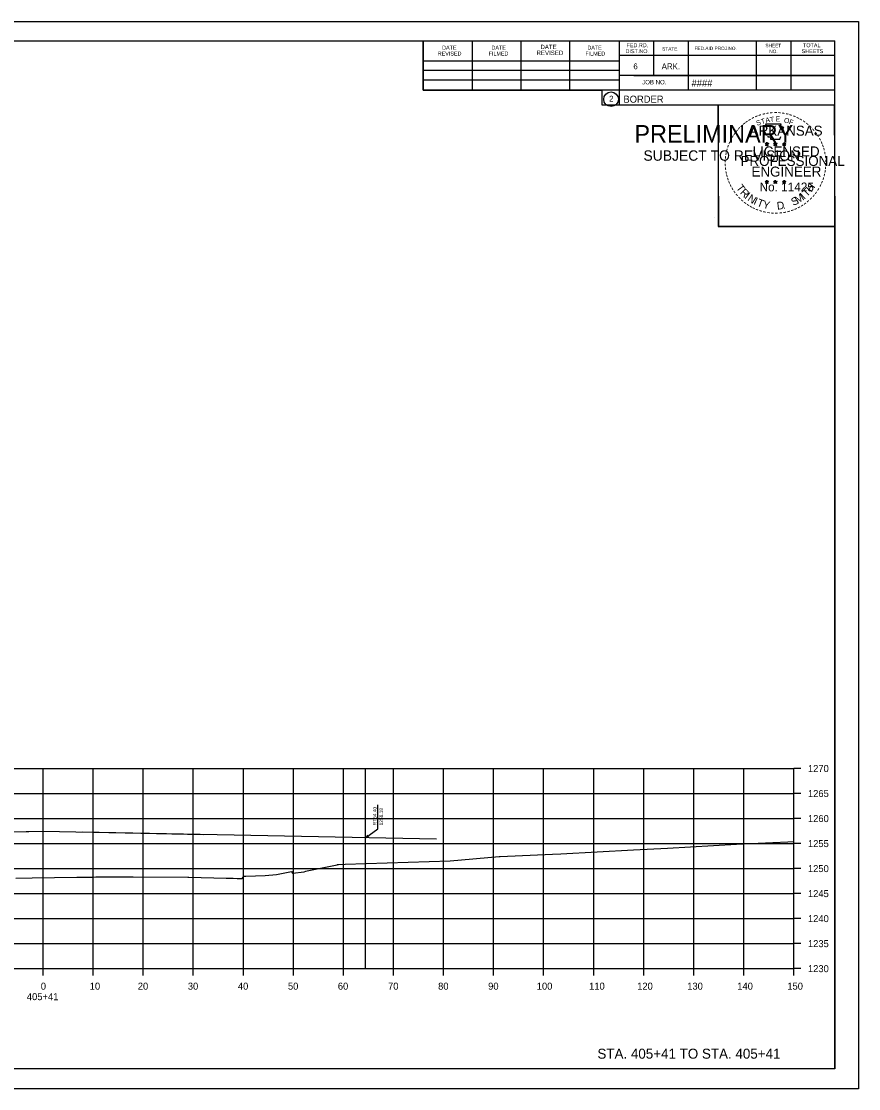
# Model space of a CAD drawing. Extents: x -70 to 701944, y -4 to 666871.
# Drawn here: x 666664.7 to 666832, y 658598.6 to 658812 of the extents above; entities that cross this region are included whole.
import ezdxf

# ---------------------------------------------------------------- set-up
doc = ezdxf.new("R2010")
doc.units = 0
for name, color, linetype in [('R_Axis', 7, 'Continuous'), ('R_Axis Annot', 7, 'Continuous'), ('R_Border', 7, 'Continuous'), ('R_Border PE', 7, 'Continuous'), ('R_Border Prem', 7, 'Continuous'), ('R_Draft', 7, 'Continuous'), ('R_Exist Surface', 7, 'Continuous'), ('R_Fin Surface', 7, 'Continuous'), ('R_Grid', 7, 'Continuous'), ('R_No Plot', 7, 'Continuous'), ('R_Proposed Road', 7, 'Continuous')]:
    doc.layers.add(name, color=color, linetype=linetype)

msp = doc.modelspace()

# ---------------------------------------------------------------- linework, layer by layer
at = {"layer": 'R_Axis'}
for p, q in [((666819.07, 658622.63), (666819.07, 658662.63)), ((666820.47, 658662.63), (666819.07, 658662.63)), ((666820.47, 658657.63), (666819.07, 658657.63)), ((666820.47, 658652.63), (666819.07, 658652.63)), ((666820.47, 658647.63), (666819.07, 658647.63)), ((666820.47, 658642.63), (666819.07, 658642.63)), ((666820.47, 658637.63), (666819.07, 658637.63)), ((666820.47, 658632.63), (666819.07, 658632.63)), ((666820.47, 658627.63), (666819.07, 658627.63)), ((666519.07, 658622.63), (666819.07, 658622.63)), ((666669.07, 658621.23), (666669.07, 658622.63)), ((666679.07, 658621.23), (666679.07, 658622.63)), ((666689.07, 658621.23), (666689.07, 658622.63)), ((666699.07, 658621.23), (666699.07, 658622.63)), ((666709.07, 658621.23), (666709.07, 658622.63)), ((666719.07, 658621.23), (666719.07, 658622.63)), ((666729.07, 658621.23), (666729.07, 658622.63)), ((666739.07, 658621.23), (666739.07, 658622.63)), ((666749.07, 658621.23), (666749.07, 658622.63)), ((666759.07, 658621.23), (666759.07, 658622.63)), ((666769.07, 658621.23), (666769.07, 658622.63)), ((666779.07, 658621.23), (666779.07, 658622.63)), ((666789.07, 658621.23), (666789.07, 658622.63)), ((666799.07, 658621.23), (666799.07, 658622.63)), ((666809.07, 658621.23), (666809.07, 658622.63)), ((666819.07, 658621.23), (666819.07, 658622.63)), ((666820.47, 658622.63), (666819.07, 658622.63))]:
    msp.add_line(p, q, dxfattribs=at)
at = {"layer": 'R_Border'}
for p, q in [((666511.07, 658808.09), (666827.25, 658808.09)), ((666744.99, 658798.21), (666744.99, 658808.09)), ((666754.85, 658798.21), (666754.85, 658807.89)), ((666764.61, 658798.21), (666764.61, 658807.89)), ((666774.29, 658798.21), (666774.29, 658807.89)), ((666784.15, 658808.09), (666784.15, 658795.29)), ((666790.99, 658808.09), (666790.99, 658801.15)), ((666797.93, 658808.09), (666797.93, 658798.21)), ((666811.51, 658808.09), (666811.51, 658798.21)), ((666818.45, 658808.09), (666818.45, 658798.21)), ((666827.25, 658602.63), (666827.25, 658808.09)), ((666744.99, 658804.07), (666784.15, 658804.07)), ((666827.25, 658805.15), (666784.15, 658805.15)), ((666827.25, 658805.17), (666827.25, 658805.17)), ((666744.99, 658802.21), (666784.15, 658802.21)), ((666744.99, 658798.21), (666744.99, 658800.27)), ((666744.99, 658800.27), (666784.15, 658800.27)), ((666827.25, 658801.15), (666784.15, 658801.15)), ((666787.11, 658801.15), (666827.25, 658801.15)), ((666827.25, 658798.21), (666744.99, 658798.21)), ((666784.15, 658795.29), (666827.25, 658795.29)), ((666827.25, 658602.63), (666511.07, 658602.63))]:
    msp.add_line(p, q, dxfattribs=at)
msp.add_circle((666782.53, 658796.42), 1.47, dxfattribs=at)
at = {"layer": 'R_Border PE'}
for p, q in [((666813.33, 658787.54), (666813.68, 658787.43)), ((666813.33, 658787.54), (666813.58, 658787.5)), ((666813.33, 658787.54), (666813.57, 658787.42)), ((666813.46, 658787.13), (666813.68, 658787.43)), ((666813.46, 658787.13), (666813.59, 658787.38)), ((666813.46, 658787.13), (666813.68, 658787.35)), ((666813.68, 658787.8), (666813.64, 658787.54)), ((666813.68, 658787.43), (666813.68, 658787.8)), ((666813.68, 658787.8), (666813.73, 658787.55)), ((666814.03, 658787.54), (666813.68, 658787.43)), ((666813.89, 658787.13), (666813.68, 658787.43)), ((666813.89, 658787.13), (666813.68, 658787.35)), ((666814.03, 658787.54), (666813.74, 658787.49)), ((666813.89, 658787.13), (666813.76, 658787.43)), ((666814.03, 658787.54), (666813.82, 658787.44)), ((666815, 658787.54), (666815.35, 658787.43)), ((666815, 658787.54), (666815.25, 658787.5)), ((666815, 658787.54), (666815.24, 658787.42)), ((666815.13, 658787.13), (666815.35, 658787.43)), ((666815.13, 658787.13), (666815.26, 658787.38)), ((666815.13, 658787.13), (666815.35, 658787.35)), ((666815.35, 658787.8), (666815.31, 658787.54)), ((666815.35, 658787.43), (666815.35, 658787.8)), ((666815.35, 658787.8), (666815.4, 658787.55)), ((666815.7, 658787.54), (666815.35, 658787.43)), ((666815.56, 658787.13), (666815.35, 658787.43)), ((666815.56, 658787.13), (666815.35, 658787.35)), ((666815.7, 658787.54), (666815.41, 658787.49)), ((666815.56, 658787.13), (666815.43, 658787.43)), ((666815.7, 658787.54), (666815.49, 658787.44)), ((666816.77, 658787.53), (666817.11, 658787.42)), ((666816.77, 658787.53), (666817.02, 658787.49)), ((666816.77, 658787.53), (666817, 658787.41)), ((666816.9, 658787.12), (666817.11, 658787.42)), ((666816.9, 658787.12), (666817.02, 658787.37)), ((666816.9, 658787.12), (666817.11, 658787.34)), ((666817.11, 658787.78), (666817.07, 658787.53)), ((666817.11, 658787.42), (666817.11, 658787.78)), ((666817.11, 658787.78), (666817.16, 658787.53)), ((666817.46, 658787.53), (666817.11, 658787.42)), ((666817.33, 658787.12), (666817.11, 658787.42)), ((666817.33, 658787.12), (666817.11, 658787.34)), ((666817.46, 658787.53), (666817.18, 658787.48)), ((666817.33, 658787.12), (666817.19, 658787.41)), ((666817.46, 658787.53), (666817.26, 658787.43)), ((666813.68, 658780.22), (666813.64, 658779.97)), ((666813.68, 658779.86), (666813.68, 658780.22)), ((666813.68, 658780.22), (666813.73, 658779.97)), ((666815.35, 658780.22), (666815.3, 658779.97)), ((666815.35, 658779.86), (666815.35, 658780.22)), ((666815.35, 658780.22), (666815.39, 658779.97)), ((666817.11, 658780.21), (666817.07, 658779.96)), ((666817.11, 658779.85), (666817.11, 658780.21)), ((666817.11, 658780.21), (666817.16, 658779.96)), ((666813.33, 658779.97), (666813.68, 658779.86)), ((666813.33, 658779.97), (666813.58, 658779.92)), ((666813.33, 658779.97), (666813.56, 658779.85)), ((666813.46, 658779.56), (666813.68, 658779.86)), ((666813.46, 658779.56), (666813.59, 658779.81)), ((666813.46, 658779.56), (666813.67, 658779.78)), ((666813.89, 658779.56), (666813.67, 658779.78)), ((666814.02, 658779.97), (666813.68, 658779.86)), ((666813.89, 658779.56), (666813.68, 658779.86)), ((666814.02, 658779.97), (666813.74, 658779.92)), ((666813.89, 658779.56), (666813.75, 658779.85)), ((666814.02, 658779.97), (666813.82, 658779.87)), ((666815, 658779.97), (666815.35, 658779.86)), ((666815, 658779.97), (666815.25, 658779.92)), ((666815, 658779.97), (666815.23, 658779.85)), ((666815.13, 658779.56), (666815.35, 658779.86)), ((666815.13, 658779.56), (666815.26, 658779.81)), ((666815.13, 658779.56), (666815.34, 658779.78)), ((666815.56, 658779.56), (666815.34, 658779.78)), ((666815.69, 658779.97), (666815.35, 658779.86)), ((666815.56, 658779.56), (666815.35, 658779.86)), ((666815.69, 658779.97), (666815.41, 658779.92)), ((666815.56, 658779.56), (666815.42, 658779.85)), ((666815.69, 658779.97), (666815.49, 658779.87)), ((666816.76, 658779.96), (666817.11, 658779.85)), ((666816.76, 658779.96), (666817.02, 658779.91)), ((666816.76, 658779.96), (666817, 658779.84)), ((666816.9, 658779.55), (666817.11, 658779.85)), ((666816.9, 658779.55), (666817.02, 658779.8)), ((666816.9, 658779.55), (666817.11, 658779.77)), ((666817.46, 658779.96), (666817.11, 658779.85)), ((666817.33, 658779.55), (666817.11, 658779.85)), ((666817.33, 658779.55), (666817.11, 658779.77)), ((666817.46, 658779.96), (666817.17, 658779.91)), ((666817.33, 658779.55), (666817.19, 658779.84)), ((666817.46, 658779.96), (666817.26, 658779.86))]:
    msp.add_line(p, q, dxfattribs=at)
for points in [[(666813.37, 658791.42), (666813.64, 658790.59)], [(666816.88, 658790.5), (666817.03, 658790.78), (666816.34, 658790.76), (666816.49, 658791.42), (666813.37, 658791.42)], [(666813.86, 658789), (666813.86, 658788.91), (666814.43, 658788.89), (666814.37, 658788.42), (666816.24, 658788.42), (666816.44, 658788.95)], [(666813.68, 658787.8), (666813.89, 658787.13), (666813.33, 658787.54), (666814.03, 658787.54), (666813.46, 658787.13), (666813.68, 658787.8)], [(666815.35, 658787.8), (666815.56, 658787.13), (666815, 658787.54), (666815.7, 658787.54), (666815.13, 658787.13), (666815.35, 658787.8)], [(666817.11, 658787.78), (666817.33, 658787.12), (666816.77, 658787.53), (666817.46, 658787.53), (666816.9, 658787.12), (666817.11, 658787.78)], [(666813.68, 658780.22), (666813.89, 658779.56), (666813.33, 658779.97), (666814.02, 658779.97), (666813.46, 658779.56), (666813.68, 658780.22)], [(666815.35, 658780.22), (666815.56, 658779.56), (666815, 658779.97), (666815.69, 658779.97), (666815.13, 658779.56), (666815.35, 658780.22)], [(666817.11, 658780.21), (666817.33, 658779.55), (666816.76, 658779.96), (666817.46, 658779.96), (666816.9, 658779.55), (666817.11, 658780.21)]]:
    msp.add_lwpolyline(points, dxfattribs=at)
for centre, radius in [((666813.68, 658787.43), 0.172), ((666813.68, 658787.43), 0.145), ((666813.68, 658787.43), 0.116), ((666813.68, 658787.43), 0.0991), ((666813.68, 658787.43), 0.0747), ((666813.68, 658787.43), 0.0495), ((666813.68, 658787.43), 0.0296), ((666815.35, 658787.43), 0.172), ((666815.35, 658787.43), 0.145), ((666815.35, 658787.43), 0.116), ((666815.35, 658787.43), 0.0991), ((666815.35, 658787.43), 0.0747), ((666815.35, 658787.43), 0.0495), ((666815.35, 658787.43), 0.0296), ((666817.11, 658787.42), 0.172), ((666817.11, 658787.42), 0.145), ((666817.11, 658787.42), 0.116), ((666817.11, 658787.42), 0.0991), ((666817.11, 658787.42), 0.0747), ((666817.11, 658787.42), 0.0495), ((666817.11, 658787.42), 0.0296), ((666813.68, 658779.86), 0.172), ((666813.68, 658779.86), 0.145), ((666813.68, 658779.86), 0.116), ((666813.68, 658779.86), 0.0991), ((666813.68, 658779.86), 0.0747), ((666813.68, 658779.86), 0.0495), ((666813.68, 658779.86), 0.0296), ((666815.34, 658779.86), 0.172), ((666815.34, 658779.86), 0.145), ((666815.34, 658779.86), 0.116), ((666815.34, 658779.86), 0.0991), ((666815.34, 658779.86), 0.0747), ((666815.34, 658779.86), 0.0495), ((666815.34, 658779.86), 0.0296), ((666817.11, 658779.85), 0.172), ((666817.11, 658779.85), 0.145), ((666817.11, 658779.85), 0.116), ((666817.11, 658779.85), 0.0991), ((666817.11, 658779.85), 0.0747), ((666817.11, 658779.85), 0.0495), ((666817.11, 658779.85), 0.0296)]:
    msp.add_circle(centre, radius, dxfattribs=at)
at = {"layer": 'R_Draft'}
msp.add_line((666735.97, 658651.26), (666735.97, 658655.36), dxfattribs=at)
for points in [[(666733.47, 658648.81), (666735.97, 658650.56), (666735.97, 658651.26)], [(666733.93, 658649.34), (666733.47, 658648.81), (666734.12, 658649.06)]]:
    msp.add_lwpolyline(points, dxfattribs=at)
at = {"layer": 'R_Exist Surface'}
msp.add_lwpolyline([(666663.65, 658640.72), (666666.86, 658640.78), (666675.82, 658640.91), (666678.99, 658640.95), (666679.6, 658640.96), (666682.38, 658640.97), (666687.03, 658640.98), (666697.98, 658640.93), (666698.17, 658640.93), (666705.61, 658640.74), (666707.04, 658640.71), (666707.83, 658640.67), (666708.58, 658640.66), (666708.82, 658640.64), (666709.1, 658640.98), (666709.18, 658641.11), (666709.36, 658641.12), (666709.56, 658641.14), (666709.56, 658641.14), (666713.46, 658641.24), (666715.7, 658641.48), (666718.66, 658642.07), (666718.87, 658641.69), (666721.22, 658641.97), (666721.57, 658642.11), (666721.82, 658642.18), (666727.83, 658643.41), (666727.88, 658643.43), (666728.08, 658643.47), (666729.44, 658643.52), (666750.42, 658644.15), (666760.21, 658645.05), (666760.37, 658645.06), (666770.83, 658645.54), (666772.51, 658645.61), (666786.99, 658646.36), (666793.82, 658646.7), (666807.63, 658647.49), (666814.87, 658647.86), (666817.86, 658647.98), (666819.07, 658648.05)], dxfattribs=at)
at = {"layer": 'R_Fin Surface'}
msp.add_lwpolyline([(666656.19, 658649.84), (666665.7, 658650.03), (666666.19, 658650.04), (666669.07, 658650.1), (666685.47, 658649.77), (666701.07, 658649.46)], dxfattribs=at)
at = {"layer": 'R_Grid'}
for p, q in [((666519.07, 658662.63), (666819.07, 658662.63)), ((666669.07, 658622.63), (666669.07, 658662.63)), ((666679.07, 658622.63), (666679.07, 658662.63)), ((666689.07, 658622.63), (666689.07, 658662.63)), ((666699.07, 658622.63), (666699.07, 658662.63)), ((666709.07, 658622.63), (666709.07, 658662.63)), ((666719.07, 658622.63), (666719.07, 658662.63)), ((666729.07, 658622.63), (666729.07, 658662.63)), ((666739.07, 658622.63), (666739.07, 658662.63)), ((666749.07, 658622.63), (666749.07, 658662.63)), ((666759.07, 658622.63), (666759.07, 658662.63)), ((666769.07, 658622.63), (666769.07, 658662.63)), ((666779.07, 658622.63), (666779.07, 658662.63)), ((666789.07, 658622.63), (666789.07, 658662.63)), ((666799.07, 658622.63), (666799.07, 658662.63)), ((666809.07, 658622.63), (666809.07, 658662.63)), ((666819.07, 658622.63), (666819.07, 658662.63)), ((666519.07, 658657.63), (666819.07, 658657.63)), ((666519.07, 658652.63), (666819.07, 658652.63)), ((666519.07, 658647.63), (666819.07, 658647.63)), ((666519.07, 658642.63), (666819.07, 658642.63)), ((666519.07, 658637.63), (666819.07, 658637.63)), ((666519.07, 658632.63), (666819.07, 658632.63)), ((666519.07, 658627.63), (666819.07, 658627.63)), ((666519.07, 658622.63), (666819.07, 658622.63))]:
    msp.add_line(p, q, dxfattribs=at)
at = {"layer": 'R_No Plot'}
for p, q in [((666498.67, 658811.98), (666832, 658811.98)), ((666803.28, 658772.83), (666803.28, 658772.83)), ((666498.67, 658598.65), (666832, 658598.65))]:
    msp.add_line(p, q, dxfattribs=at)
for points in [[(666498.66, 658811.98), (666832, 658811.98), (666832, 658598.64), (666498.66, 658598.64)], [(666744.99, 658808.09), (666744.99, 658798.21), (666780.72, 658798.21), (666780.72, 658795.29), (666803.92, 658795.29), (666803.92, 658770.95), (666827.25, 658770.95), (666827.25, 658602.63), (666511.07, 658602.63), (666511.07, 658808.09)], [(666803.92, 658795.29), (666827.13, 658795.29), (666827.25, 658770.95), (666804.04, 658770.95)]]:
    msp.add_lwpolyline(points, close=True, dxfattribs=at)
at = {"layer": 'R_Proposed Road'}
for p, q in [((666733.47, 658622.63), (666733.47, 658662.63)), ((666747.68, 658648.53), (666676.85, 658649.94))]:
    msp.add_line(p, q, dxfattribs=at)

# ---------------------------------------------------------------- texts
at = {"layer": 'R_Axis Annot'}
for s, p in [('1270', (666821.87, 658661.93)), ('1265', (666821.87, 658656.93)), ('1260', (666821.87, 658651.93)), ('1255', (666821.87, 658646.93)), ('1250', (666821.87, 658641.93)), ('1245', (666821.87, 658636.93)), ('1240', (666821.87, 658631.93)), ('1235', (666821.87, 658626.93)), ('1230', (666821.87, 658621.93)), ('0', (666668.61, 658618.43)), ('10', (666678.38, 658618.43)), ('20', (666687.98, 658618.43)), ('30', (666697.98, 658618.43)), ('40', (666707.98, 658618.43)), ('50', (666717.98, 658618.43)), ('60', (666727.95, 658618.43)), ('70', (666737.98, 658618.43)), ('80', (666747.98, 658618.43)), ('90', (666757.98, 658618.43)), ('100', (666767.69, 658618.43)), ('110', (666778.15, 658618.43)), ('120', (666787.75, 658618.43)), ('130', (666797.75, 658618.43)), ('140', (666807.75, 658618.43)), ('150', (666817.75, 658618.43)), ('405+41', (666665.82, 658616.33))]:
    msp.add_text(s, height=1.4, dxfattribs=at).set_placement(p)
at = {"layer": 'R_Border'}
for s, height, p in [('REVISED', 0.782, (666747.91, 658805.15)), ('DATE', 0.782, (666748.79, 658806.33)), ('FILMED', 0.782, (666758.07, 658805.15)), ('DATE', 0.782, (666758.65, 658806.33)), ('REVISED', 0.879, (666767.65, 658805.25)), ('DATE', 0.879, (666768.43, 658806.43)), ('FILMED', 0.782, (666777.41, 658805.15)), ('DATE', 0.782, (666777.81, 658806.33)), ('DIST.NO.', 0.782, (666785.43, 658805.63)), ('FED.RD.', 0.782, (666785.63, 658806.81)), ('STATE', 0.684, (666792.75, 658806.13)), ('FED.AID PROJ.NO.', 0.684, (666799.21, 658806.23)), ('SHEET', 0.684, (666813.37, 658806.81)), ('NO.', 0.684, (666814.15, 658805.63)), ('SHEETS', 0.782, (666820.61, 658805.63)), ('TOTAL', 0.782, (666820.89, 658806.81)), ('6', 1.17, (666786.99, 658802.41)), ('ARK.', 1.172, (666792.65, 658802.41)), ('JOB NO.', 0.879, (666788.75, 658799.39)), ('####', 1.4, (666798.62, 658798.95)), ('2', 1.17, (666782.15, 658795.94)), ('BORDER', 1.4, (666785.01, 658795.72))]:
    msp.add_text(s, height=height, rotation=360, dxfattribs=at).set_placement(p)
at = {"layer": 'R_Border PE'}
for s, height, rotation, p in [('-', 1.6, 24.3072, (666811.49, 658792.28)), ('-', 1.6, 19.1761, (666812.12, 658792.55)), ('-', 1.6, 13.6301, (666812.87, 658792.79)), ('-', 1.6, 10.2193, (666813.55, 658792.95)), ('T', 1, 6.0228, (666814.32, 658791.85)), ('-', 1.6, 5.8968, (666814.28, 658793.06)), ('-', 1.6, 0.1862, (666815.05, 658793.13)), ('E', 1, 0.8323, (666815.42, 658791.96)), ('-', 1.6, 357.743, (666815.77, 658793.12)), ('-', 1.6, 352.1617, (666816.52, 658793.06)), ('-', 1.6, 347.2049, (666817.24, 658792.95)), ('-', 1.6, 342.3362, (666817.87, 658792.79)), ('-', 1.6, 337.8551, (666818.61, 658792.57)), ('-', 1.6, 48.423, (666808.32, 658789.92)), ('-', 1.6, 42.9622, (666808.77, 658790.4)), ('-', 1.6, 38.9507, (666809.2, 658790.82)), ('-', 1.6, 36.2317, (666809.68, 658791.2)), ('-', 1.6, 34.0636, (666810.26, 658791.59)), ('ARKANSAS', 2, 360, (666810.23, 658789.13)), ('-', 1.6, 28.7918, (666810.85, 658791.96)), ('S', 1, 21.594, (666811.73, 658791.1)), ('T', 1, 16.4036, (666812.64, 658791.43)), ('A', 1, 11.2132, (666813.47, 658791.68)), ('O', 1, 350.4515, (666817.03, 658791.75)), ('F', 1, 340.0707, (666817.98, 658791.52)), ('-', 1.6, 334.1211, (666819.24, 658792.3)), ('-', 1.6, 329.6409, (666819.82, 658792.02)), ('-', 1.6, 325.8627, (666820.46, 658791.66)), ('-', 1.6, 320.5297, (666821.07, 658791.23)), ('-', 1.6, 315.5786, (666821.67, 658790.74)), ('-', 1.6, 58.0706, (666807.18, 658788.34)), ('-', 1.6, 54.2325, (666807.51, 658788.87)), ('-', 1.6, 50.6142, (666807.92, 658789.44)), ('-', 1.6, 309.8797, (666822.24, 658790.19)), ('-', 1.6, 306.6522, (666822.76, 658789.59)), ('-', 1.4, 303.6753, (666823.25, 658789.02)), ('-', 1.6, 299.6684, (666823.57, 658788.42)), ('-', 1.6, 75.461, (666806.19, 658785.77)), ('-', 1.6, 72.3945, (666806.39, 658786.49)), ('-', 1.6, 67.7743, (666806.61, 658787.12)), ('-', 1.6, 62.8713, (666806.87, 658787.73)), ('LICENSED', 2, 360, (666810.82, 658784.98)), ('DWB', 0.01, 360, (666813.67, 658787.43)), ('DWB', 0.01, 360, (666815.34, 658787.43)), ('DWB', 0.01, 360, (666817.1, 658787.42)), ('-', 1.6, 294.6628, (666823.89, 658787.8)), ('-', 1.6, 290.5728, (666824.15, 658787.23)), ('-', 1.6, 285.1233, (666824.38, 658786.65)), ('-', 1.6, 85.1863, (666805.98, 658784.37)), ('-', 1.6, 81.2013, (666806.06, 658785.06)), ('PROFESSIONAL', 2, 360, (666808.4, 658783.08)), ('-', 1.6, 280.5493, (666824.58, 658785.9)), ('-', 1.6, 276.5962, (666824.74, 658785.14)), ('-', 1.6, 94.1959, (666805.99, 658782.94)), ('-', 1.6, 89.0622, (666805.96, 658783.67)), ('-', 1.6, 98.9479, (666806.07, 658782.28)), ('ENGINEER', 2, 360, (666810.59, 658780.95)), ('-', 1.6, 260.9953, (666824.75, 658782.46)), ('-', 1.6, 263.5172, (666824.82, 658783.12)), ('-', 1.6, 274.3301, (666824.8, 658784.41)), ('-', 1.6, 269.9407, (666824.84, 658783.78)), ('-', 1.6, 101.7149, (666806.2, 658781.54)), ('-', 1.6, 105.4578, (666806.36, 658780.95)), ('-', 1.6, 109.0874, (666806.58, 658780.32)), ('-', 1.6, 252.8681, (666824.46, 658781.06)), ('-', 1.6, 255.7626, (666824.64, 658781.78)), ('-', 1.6, 114.0643, (666806.83, 658779.72)), ('-', 1.6, 115.7289, (666807.14, 658779.1)), ('-', 1.6, 120.4471, (666807.49, 658778.52)), ('-', 1.6, 125.8934, (666807.9, 658777.96)), ('T', 1.54, 306.0406, (666807.44, 658778.7)), ('R', 1.54, 314.005, (666808.2, 658777.65)), ('No. 11425', 1.757, 360, (666812.21, 658778)), ('DWB', 0.01, 360, (666813.66, 658779.85)), ('DWB', 0.01, 360, (666815.33, 658779.85)), ('DWB', 0.01, 360, (666817.1, 658779.84)), ('T', 1.54, 46.6444, (666821.67, 658776.79)), ('H', 1.54, 54.6088, (666822.56, 658777.73)), ('-', 1.6, 239.0712, (666823.58, 658779.01)), ('-', 1.6, 244.6197, (666823.97, 658779.76)), ('-', 1.6, 247.8887, (666824.23, 658780.39)), ('-', 1.6, 130.7181, (666808.36, 658777.41)), ('-', 1.6, 134.2238, (666808.88, 658776.86)), ('-', 1.6, 138.9338, (666809.4, 658776.4)), ('-', 1.6, 144.6463, (666809.96, 658775.99)), ('I', 1.54, 321.9694, (666809.1, 658776.72)), ('N', 1.54, 326.5002, (666809.67, 658776.25)), ('I', 1.54, 335.3603, (666810.87, 658775.46)), ('T', 1.54, 339.8912, (666811.54, 658775.13)), ('Y', 1.54, 347.8556, (666812.75, 658774.69)), ('D', 1.54, 6.3969, (666815.74, 658774.33)), ('S', 1.54, 26.9312, (666818.98, 658775.06)), ('M', 1.54, 32.6563, (666819.82, 658775.46)), ('I', 1.54, 42.1136, (666821.11, 658776.31)), ('-', 1.6, 221.0851, (666821.74, 658776.72)), ('-', 1.6, 225.7653, (666822.27, 658777.23)), ('-', 1.6, 231.2538, (666822.75, 658777.79)), ('-', 1.6, 233.8452, (666823.18, 658778.36)), ('-', 1.6, 148.0898, (666810.52, 658775.62)), ('-', 1.6, 151.5704, (666811.1, 658775.29)), ('-', 1.6, 154.6002, (666811.62, 658775.05)), ('-', 1.6, 158.5612, (666812.24, 658774.79)), ('-', 1.6, 162.7983, (666812.93, 658774.58)), ('-', 1.6, 167.5555, (666813.65, 658774.42)), ('-', 1.6, 173.1155, (666814.42, 658774.31)), ('-', 1.6, 176.5183, (666815.17, 658774.25)), ('-', 1.6, 181.5918, (666815.91, 658774.27)), ('-', 1.6, 185.8167, (666816.72, 658774.35)), ('-', 1.6, 191.2858, (666817.45, 658774.48)), ('.', 1.54, 13.7642, (666816.93, 658774.46)), ('-', 1.6, 195.4743, (666818.18, 658774.68)), ('-', 1.6, 200.7184, (666818.86, 658774.92)), ('-', 1.6, 204.2516, (666819.48, 658775.19)), ('-', 1.6, 207.3568, (666820.1, 658775.51)), ('-', 1.6, 212.2491, (666820.66, 658775.86)), ('-', 1.6, 215.7363, (666821.2, 658776.25))]:
    msp.add_text(s, height=height, rotation=rotation, dxfattribs=at).set_placement(p)
at = {"layer": 'R_Border Prem'}
for s, height, p in [('PRELIMINARY', 3.5, (666787.2, 658787.75)), ('DWB', 0.01, (666787.94, 658789.6)), ('SUBJECT TO REVISION', 2.0751, (666789.01, 658784.12))]:
    msp.add_text(s, height=height, rotation=360, dxfattribs=at).set_placement(p)
at = {"layer": 'R_Draft'}
for s, p in [('RT64.40', (666735.67, 658651.26)), ('1256.18', (666736.97, 658651.26))]:
    msp.add_text(s, height=0.7, rotation=90, dxfattribs=at).set_placement(p)
msp.add_text('STA. 405+41 TO STA. 405+41', height=2, dxfattribs=at).set_placement((666779.81, 658604.63))

doc.saveas('drawing.dxf')
